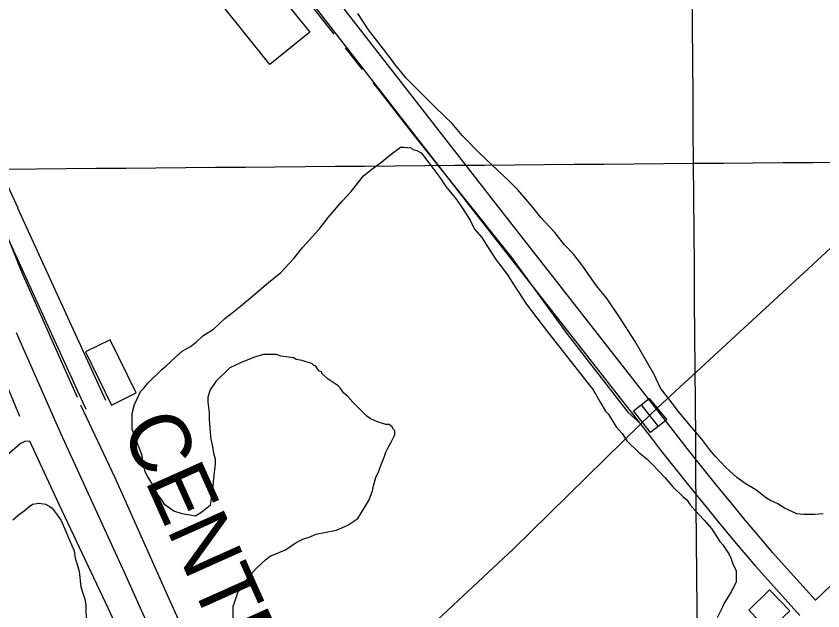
# Model space of a CAD drawing. Extents: x 3568792 to 3606828, y 529143 to 554785.
# Drawn here: x 3580651 to 3581764, y 540060 to 540881 of the extents above; entities that cross this region are included whole.
import ezdxf

# ---------------------------------------------------------------- set-up
doc = ezdxf.new("R2010")
doc.units = 0
for name, color, linetype in [('V-BLDG-OTLN', 7, 'Continuous'), ('V-BRDG-OTLN', 7, 'Continuous'), ('V-GRID-MAJR', 7, 'Continuous'), ('V-RAIL-IDEN', 7, 'Continuous'), ('V-RAIL-TRAK', 7, 'Continuous'), ('V-ROAD-CNTR', 7, 'Continuous'), ('V-SITE-VEGE', 7, 'Continuous'), ('V-TOPO-SHOR', 7, 'Continuous')]:
    doc.layers.add(name, color=color, linetype=linetype)

msp = doc.modelspace()

# ---------------------------------------------------------------- linework, layer by layer
at = {"layer": 'V-BLDG-OTLN'}
for points in [[(3580990.8, 540940.2), (3581056.1, 540859.1), (3581000.9, 540814.7), (3580935.5, 540896)], [(3580816.5, 540361.1), (3580780.4, 540434.6), (3580746.3, 540417.8), (3580782.4, 540344.4)], [(3581689.3, 540032.7), (3581718, 540060.5), (3581690.2, 540089.2), (3581661.5, 540061.4)]]:
    msp.add_lwpolyline(points, close=True, dxfattribs=at)
at = {"layer": 'V-BRDG-OTLN'}
msp.add_lwpolyline([(3581524.1, 540353.3), (3581548.5, 540323.9), (3581536.7, 540314.7), (3581526.2, 540306.4), (3581502.4, 540336.5), (3581513.2, 540344.9)], close=True, dxfattribs=at)
msp.add_lwpolyline([(3581513.2, 540345), (3581513.2, 540344.9), (3581536.7, 540314.7)], dxfattribs=at)
at = {"layer": 'V-GRID-MAJR'}
for points in [[(3581635.7, 534620.4), (3581585.4, 540678.1), (3581535.2, 546738.9), (3581484.9, 552799.7), (3581484.9, 552802.8)], [(3571033, 540592.1), (3576309.2, 540634.7), (3581585.4, 540678.1), (3586861.7, 540722.2), (3592137.9, 540767.1), (3597414.1, 540812.8), (3602690.3, 540859.2)]]:
    msp.add_spline(points, degree=3, dxfattribs=at)
at = {"layer": 'V-RAIL-TRAK'}
msp.add_lwpolyline([(3580650.7, 540444.7), (3580712.6, 540304.8), (3580799.9, 540113.9), (3580884.9, 539924.3), (3580947.3, 539787.7), (3581000.7, 539669.1), (3581073, 539509), (3581145.4, 539349.3), (3581220.5, 539182.8), (3581267.1, 539081.9), (3581274.2, 539066.3), (3581318.6, 538968.7), (3581410.4, 538763.3)], dxfattribs=at)
at = {"layer": 'V-ROAD-CNTR'}
for p, q in [((3581753.5, 540074.9), (3581693.8, 540141.5)), ((3581731.9, 540054), (3581671.5, 540121.4))]:
    msp.add_line(p, q, dxfattribs=at)
for points in [[(3581548.1, 540321.1), (3581312.1, 540622.9), (3581066.1, 540939.9)], [(3581524.5, 540302.7), (3581288.4, 540604.5), (3581042.4, 540921.5)], [(3580653.4, 540616), (3580648, 540628), (3580642.7, 540640.1), (3580637.5, 540652.1), (3580632.4, 540664.2), (3580627.3, 540676.4), (3580622.3, 540688.5), (3580617.4, 540700.7), (3580612.6, 540712.9), (3580607.8, 540725.2), (3580603.1, 540737.4), (3580598.5, 540749.8), (3580597.5, 540752.3)], [(3580774.5, 540350.8), (3580653.3, 540616.1)], [(3580747.2, 540338.3), (3580626.1, 540603.6)], [(3581753.4, 540074.7), (3582041.9, 540351.6)], [(3581694.1, 540141.1), (3581680.8, 540156.9), (3581667.6, 540172.7), (3581654.4, 540188.5), (3581641.3, 540204.4), (3581628.3, 540220.3), (3581615.3, 540236.3), (3581602.4, 540252.3), (3581589.5, 540268.4), (3581576.7, 540284.6), (3581564, 540300.7), (3581551.3, 540317), (3581548.1, 540321.1)], [(3581671.2, 540121.8), (3581657.9, 540137.6), (3581644.6, 540153.4), (3581631.3, 540169.4), (3581618.1, 540185.3), (3581605, 540201.4), (3581592, 540217.4), (3581579, 540233.6), (3581566, 540249.7), (3581553.2, 540266), (3581540.4, 540282.2), (3581527.6, 540298.6), (3581524.4, 540302.7)]]:
    msp.add_lwpolyline(points, dxfattribs=at)
at = {"layer": 'V-SITE-VEGE'}
for points in [[(3581764.1, 540194.3), (3581752.8, 540193.2), (3581737, 540193.2), (3581727.9, 540194.3), (3581710.9, 540202.3), (3581701.9, 540207.9), (3581691.7, 540212.5), (3581686, 540215.9), (3581671.3, 540227.2), (3581656.6, 540236.2), (3581645.2, 540244.2), (3581629.4, 540258.9), (3581615.8, 540273.6), (3581607.9, 540282.7), (3581596.6, 540297.4), (3581583, 540313.2), (3581566, 540333.6), (3581555.8, 540347.2), (3581540, 540367.6), (3581530.9, 540386.8), (3581504.9, 540432.1), (3581482.2, 540467.2), (3581466.4, 540491), (3581451.7, 540509.1), (3581432.4, 540536.3), (3581420, 540552.2), (3581407.5, 540565.7), (3581393.9, 540582.7), (3581374.7, 540603.1), (3581362.2, 540619), (3581343, 540641.6), (3581330.5, 540654.1), (3581306.8, 540676.7), (3581289.8, 540692.6), (3581266, 540716.3), (3581252.4, 540733.3), (3581229.8, 540754.8), (3581189, 540795.6), (3581173.2, 540814.9), (3581164.1, 540827.3), (3581137, 540862.4), (3581122.2, 540885.1)], [(3580960.3, 540402.8), (3580945.6, 540396), (3580926.3, 540376.7), (3580918.4, 540365.4), (3580915, 540355.2), (3580915, 540348.4), (3580917.2, 540333.7), (3580917.2, 540324.6), (3580918.4, 540306.5), (3580919.5, 540297.5), (3580921.8, 540287.3), (3580922.9, 540278.2), (3580925.2, 540270.3), (3580925.2, 540263.5), (3580922.9, 540243.1), (3580921.8, 540228.4), (3580918.4, 540205.8), (3580907, 540196.7), (3580898, 540191), (3580879.9, 540194.4), (3580868.5, 540197.8), (3580856.1, 540206.9), (3580851.6, 540213.7), (3580845.9, 540221.6), (3580840.2, 540232.9), (3580832.3, 540245.4), (3580828.9, 540252.2), (3580825.5, 540266.9), (3580824.4, 540274.8), (3580815.3, 540298.6), (3580810.8, 540311.1), (3580810.8, 540332.6), (3580814.2, 540345), (3580817.6, 540353), (3580822.1, 540363.1), (3580826.7, 540367.7), (3580832.3, 540374.5), (3580851.6, 540393.7), (3580857.2, 540398.2), (3580870.8, 540410.7), (3580879.9, 540418.6), (3580891.2, 540425.4), (3580899.1, 540431.1), (3580908.2, 540440.1), (3580922.9, 540449.2), (3580938.8, 540463.9), (3580949, 540471.8), (3580960.3, 540480.9), (3580973.9, 540492.2), (3580998.8, 540513.7), (3581015.8, 540527.3), (3581033.9, 540546.5), (3581046.3, 540562.4), (3581069, 540587.3), (3581081.4, 540603.1), (3581100.7, 540625.8), (3581113.2, 540639.4), (3581130.1, 540660.9), (3581141.5, 540669.9), (3581155.1, 540680.1), (3581166.4, 540689.2), (3581181.1, 540700.5), (3581185.6, 540700.5), (3581195.8, 540699.4), (3581198.1, 540697.1), (3581203.7, 540696), (3581209.4, 540692.6), (3581217.3, 540682.4), (3581224.1, 540673.3), (3581235.4, 540658.6), (3581243.4, 540646.2), (3581258.1, 540628), (3581266, 540616.7), (3581277.3, 540599.7), (3581283, 540587.3), (3581293.2, 540575.9), (3581300, 540564.6), (3581312.4, 540545.4), (3581320.3, 540535.2), (3581329.4, 540522.7), (3581337.3, 540510.3), (3581354.3, 540484.2), (3581383.7, 540445.7)], [(3581383.7, 540445.7), (3581444.9, 540367.6), (3581447.1, 540365.3), (3581456.2, 540349.5), (3581464.1, 540335.9), (3581467.5, 540332.5), (3581474.3, 540321.2), (3581478.8, 540314.4), (3581486.7, 540305.3), (3581493.5, 540295.1), (3581509.4, 540279.3), (3581520.7, 540270.2), (3581528.6, 540262.3), (3581545.6, 540244.2), (3581556.9, 540231.7), (3581570.5, 540218.1), (3581576.2, 540213.6), (3581580.7, 540206.8), (3581587.5, 540198.9), (3581600, 540185.3), (3581610.1, 540174), (3581621.5, 540155.9), (3581626, 540151.3), (3581630.5, 540144.5), (3581633.9, 540138.9), (3581637.3, 540132.1), (3581638.4, 540128.7), (3581640.7, 540123), (3581644.1, 540116.2), (3581644.1, 540100.4), (3581640.7, 540092.4), (3581638.4, 540089), (3581637.3, 540086.8), (3581627.1, 540069.8), (3581626, 540066.4), (3581618.1, 540050.6)], [(3580950, 539988.4), (3580950, 540066.5), (3580952.3, 540073.3), (3580956.8, 540085.7), (3580963.6, 540094.8), (3580973.8, 540109.5), (3580982.9, 540119.7), (3580995.3, 540131), (3581001, 540135.6), (3581022.5, 540144.6), (3581037.2, 540154.8), (3581046.3, 540159.3), (3581056.5, 540162.7), (3581064.4, 540166.1), (3581092.7, 540171.8), (3581108.6, 540178.6), (3581122.2, 540187.6), (3581132.3, 540204.6), (3581138, 540213.7), (3581142.5, 540226.1), (3581143.7, 540232.9), (3581147.1, 540244.2), (3581150.5, 540252.1), (3581155, 540263.5), (3581158.4, 540272.5), (3581160.7, 540279.3), (3581162.9, 540283.9), (3581168.6, 540294), (3581173.1, 540303.1), (3581173.1, 540308.8), (3581170.9, 540311), (3581169.7, 540314.4), (3581165.2, 540317.8), (3581160.7, 540317.8), (3581149.3, 540321.2), (3581139.2, 540325.7), (3581134.6, 540329.1), (3581115.4, 540348.4), (3581108.6, 540356.3), (3581102.9, 540360.8), (3581099.5, 540365.4), (3581097.3, 540368.8), (3581095, 540371), (3581081.4, 540380.1), (3581072.4, 540388), (3581072.4, 540390.3), (3581069, 540391.4), (3581065.6, 540396), (3581064.4, 540398.2), (3581061, 540399.4), (3581058.8, 540401.6), (3581050.9, 540403.9), (3581045.2, 540406.1), (3581037.3, 540407.3), (3581033.9, 540409.5), (3581015.8, 540411.8), (3581010.1, 540414.1), (3580992, 540414.1), (3580979.5, 540410.7), (3580960.3, 540402.8)], [(3580646.1, 540186.1), (3580655.2, 540194), (3580662, 540198.6), (3580668.8, 540204.2), (3580673.3, 540207.6), (3580682.3, 540208.8), (3580691.4, 540207.6), (3580697.1, 540204.2), (3580700.5, 540202), (3580707.2, 540192.9), (3580712.9, 540185), (3580719.7, 540169.1), (3580724.2, 540157.8), (3580731, 540143.1), (3580732.2, 540132.9), (3580735.5, 540122.7), (3580737.8, 540114.8), (3580740.1, 540093.3), (3580743.5, 540081.9), (3580745.7, 540076.3), (3580746.9, 540068.4), (3580746.9, 540058.2), (3580748, 540049.1), (3580748, 540019.7)]]:
    msp.add_lwpolyline(points, dxfattribs=at)
at = {"layer": 'V-TOPO-SHOR'}
msp.add_line((3581104.5, 540837.4), (3581128.2, 540807.8), dxfattribs=at)
for points in [[(3580912.8, 541073.4), (3580989.3, 540983.6), (3581089, 540856.5)], [(3581512.5, 540318.7), (3581536.4, 540341.7), (3581737.4, 540527), (3581960, 540732.9), (3582151.7, 540919.1), (3582259.8, 541020.7)], [(3580514.4, 540880.8), (3580581.1, 540718.9), (3580658.3, 540528.1), (3580735, 540355.2)], [(3580438.8, 540815.3), (3580490.6, 540696.6), (3580492.5, 540692.4), (3580563.5, 540535.7), (3580592.2, 540474.8), (3580612.1, 540432.5), (3580655.2, 540328.9)], [(3581142.8, 540789.5), (3581198.8, 540717.5), (3581334, 540548.1), (3581411.5, 540441.9), (3581494.8, 540334.4), (3581512.5, 540318.7)], [(3580739.6, 540344.6), (3580787, 540244.4), (3580862.8, 540074.2), (3580929, 539928.5), (3580984.8, 539808.9)], [(3580976.8, 539803), (3580983.7, 539806.2), (3580984.1, 539807.3), (3580984.8, 539808.9), (3580988.3, 539817.7), (3580993.3, 539826.9), (3581009, 539839.7), (3581336.9, 540145.9), (3581512.5, 540318.7)], [(3580597.8, 540240.7), (3580656.1, 540291.3), (3580663, 540294.5), (3580669.4, 540294.9)], [(3580669.4, 540294.9), (3580709.7, 540207.8), (3580777.5, 540063.4), (3580850.4, 539904.8), (3580915.5, 539759), (3580921.9, 539757.6), (3580935.6, 539765.4)]]:
    msp.add_lwpolyline(points, dxfattribs=at)

# ---------------------------------------------------------------- texts
at = {"layer": 'V-RAIL-IDEN'}
msp.add_text('CENTRAL', height=83, rotation=294.1199, dxfattribs=at).set_placement((3580794.9, 540313.8))

doc.saveas('drawing.dxf')
